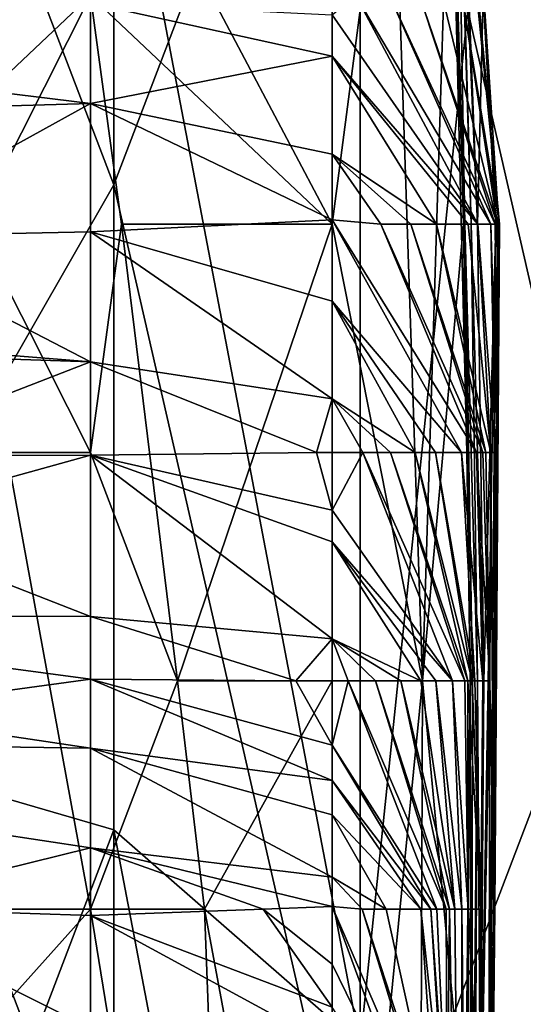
# Model space of a CAD drawing. Extents: x -161 to 11, y -10 to 160.
# Tile 389 of 499: x 0.98696 to 0.9961, y -0.28773 to -0.26984. Entities that reach past the tile are written whole.
import ezdxf

# ---------------------------------------------------------------- set-up
doc = ezdxf.new("R2010")
doc.units = 0
doc.header["$MEASUREMENT"] = 0
doc.layers.get('0').update_dxf_attribs({"linetype": 'CONTINUOUS'})

msp = doc.modelspace()

# ---------------------------------------------------------------- linework, layer by layer
for points in [[(0.993136, -0.241588, 0.264956), (0.993136, -0.288463, 0.264974), (0.988665, -0.265026, 0.264905)], [(0.993136, -0.288463, 0.264974), (0.993136, -0.241588, 0.264956), (0.997607, -0.245495, 0.265322)], [(0.997607, -0.245495, 0.265322), (0.997607, -0.288463, 0.265306), (0.993136, -0.288463, 0.264974)], [(0.988665, -0.265026, 0.264905), (0.975252, -0.280651, 0.264923), (0.979723, -0.26112, 0.264877)], [(0.988665, -0.26112, 0.379891), (0.984194, -0.26112, 0.381877), (0.988665, -0.272838, 0.379896)], [(0.984194, -0.280651, 0.381682), (0.988665, -0.272838, 0.379896), (0.984194, -0.26112, 0.381877)], [(0.988665, -0.272838, 0.379896), (0.993136, -0.26112, 0.37759), (0.988665, -0.26112, 0.379891)], [(0.988665, -0.272838, 0.379896), (0.993136, -0.29237, 0.377558), (0.993136, -0.26112, 0.37759)], [(0.997607, -0.280651, 0.374893), (0.997607, -0.265026, 0.374784), (0.993136, -0.26112, 0.37759)], [(0.993136, -0.26112, 0.37759), (0.993136, -0.29237, 0.377558), (0.997607, -0.280651, 0.374893)], [(0.988665, -0.265026, 0.264905), (0.988665, -0.284557, 0.264899), (0.975252, -0.280651, 0.264923)], [(0.993136, -0.288463, 0.264974), (0.988665, -0.284557, 0.264899), (0.988665, -0.265026, 0.264905)], [(0.992629, -0.26525, 0.268107), (0.98824, -0.26525, 0.270307), (0.992629, -0.27355, 0.268518)], [(0.98824, -0.26525, 0.270307), (0.98824, -0.2694, 0.270569), (0.992629, -0.27355, 0.268518)], [(0.992629, -0.27355, 0.268518), (0.993716, -0.26525, 0.266891), (0.992629, -0.26525, 0.268107)], [(0.992629, -0.27355, 0.268518), (0.994272, -0.281851, 0.266891), (0.993716, -0.26525, 0.266891)], [(0.994272, -0.281851, 0.266891), (0.994784, -0.26525, 0.263134), (0.993716, -0.26525, 0.266891)], [(0.995013, -0.27355, 0.263134), (0.994784, -0.26525, 0.263134), (0.994272, -0.281851, 0.266891)], [(0.994773, -0.26525, 0.251863), (0.994784, -0.26525, 0.263134), (0.995013, -0.27355, 0.263134)], [(0.995041, -0.27355, 0.236834), (0.994894, -0.26525, 0.22932), (0.994773, -0.26525, 0.251863)], [(0.995075, -0.2777, 0.25562), (0.994773, -0.26525, 0.251863), (0.995013, -0.27355, 0.263134)], [(0.995041, -0.27355, 0.236834), (0.994773, -0.26525, 0.251863), (0.995075, -0.2777, 0.25562)], [(0.995152, -0.27355, 0.225563), (0.994894, -0.26525, 0.22932), (0.995041, -0.27355, 0.236834)], [(0.994911, -0.26525, 0.214292), (0.994894, -0.26525, 0.22932), (0.995152, -0.27355, 0.225563)], [(0.994956, -0.26525, 0.206778), (0.994911, -0.26525, 0.214292), (0.995272, -0.27355, 0.214292)], [(0.995272, -0.27355, 0.214292), (0.994911, -0.26525, 0.214292), (0.995152, -0.27355, 0.225563)], [(0.995371, -0.2694, 0.199263), (0.994956, -0.26525, 0.206778), (0.995272, -0.27355, 0.214292)], [(0.98385, -0.268042, 0.165449), (0.98824, -0.269538, 0.154178), (0.97946, -0.270284, 0.150421)], [(0.98385, -0.27355, 0.270375), (0.98824, -0.2694, 0.270569), (0.98385, -0.2694, 0.269693)], [(0.98824, -0.2694, 0.270569), (0.98385, -0.27355, 0.270375), (0.986146, -0.27355, 0.270649)], [(0.98824, -0.2694, 0.270569), (0.986146, -0.27355, 0.270649), (0.98824, -0.2777, 0.271027)], [(0.98824, -0.2694, 0.270569), (0.98824, -0.2777, 0.271027), (0.988805, -0.27355, 0.270649)], [(0.988805, -0.27355, 0.270649), (0.992629, -0.27355, 0.268518), (0.98824, -0.2694, 0.270569)], [(0.992629, -0.269747, 0.157935), (0.993058, -0.2694, 0.161692), (0.995275, -0.27355, 0.157935)], [(0.993668, -0.2694, 0.165449), (0.995511, -0.27355, 0.165449), (0.993058, -0.2694, 0.161692)], [(0.995275, -0.27355, 0.157935), (0.993058, -0.2694, 0.161692), (0.995511, -0.27355, 0.165449)], [(0.994215, -0.2694, 0.169206), (0.995593, -0.27355, 0.169206), (0.993668, -0.2694, 0.165449)], [(0.995511, -0.27355, 0.165449), (0.993668, -0.2694, 0.165449), (0.995593, -0.27355, 0.169206)], [(0.994215, -0.2694, 0.169206), (0.994629, -0.2694, 0.172963), (0.995634, -0.27355, 0.172963)], [(0.995593, -0.27355, 0.169206), (0.994215, -0.2694, 0.169206), (0.995634, -0.27355, 0.172963)], [(0.994629, -0.2694, 0.172963), (0.99499, -0.2694, 0.176721), (0.995634, -0.27355, 0.172963)], [(0.995634, -0.27355, 0.172963), (0.99499, -0.2694, 0.176721), (0.99567, -0.27355, 0.184235)], [(0.99499, -0.2694, 0.176721), (0.995258, -0.2694, 0.184235), (0.99567, -0.27355, 0.184235)], [(0.995258, -0.2694, 0.184235), (0.995281, -0.2694, 0.187992), (0.99567, -0.27355, 0.184235)], [(0.995272, -0.27355, 0.214292), (0.995605, -0.27355, 0.195506), (0.995371, -0.2694, 0.199263)], [(0.995281, -0.2694, 0.187992), (0.995382, -0.2694, 0.195506), (0.995654, -0.27355, 0.191749)], [(0.99567, -0.27355, 0.184235), (0.995281, -0.2694, 0.187992), (0.995654, -0.27355, 0.191749)], [(0.995382, -0.2694, 0.195506), (0.995371, -0.2694, 0.199263), (0.995605, -0.27355, 0.195506)], [(0.995654, -0.27355, 0.191749), (0.995382, -0.2694, 0.195506), (0.995605, -0.27355, 0.195506)], [(0.97946, -0.270284, 0.150421), (0.98824, -0.269538, 0.154178), (0.98824, -0.271362, 0.142906)], [(0.992629, -0.269747, 0.157935), (0.992629, -0.270502, 0.154178), (0.98824, -0.269538, 0.154178)], [(0.98824, -0.269538, 0.154178), (0.992629, -0.270502, 0.154178), (0.98824, -0.271362, 0.142906)], [(0.992629, -0.270502, 0.154178), (0.992629, -0.269747, 0.157935), (0.995275, -0.27355, 0.157935)], [(0.98824, -0.271362, 0.142906), (0.98385, -0.271486, 0.142906), (0.97946, -0.270284, 0.150421)], [(0.992629, -0.270502, 0.154178), (0.992629, -0.272282, 0.142906), (0.98824, -0.271362, 0.142906)], [(0.995102, -0.27355, 0.154178), (0.992629, -0.270502, 0.154178), (0.995275, -0.27355, 0.157935)], [(0.994527, -0.27355, 0.146664), (0.992629, -0.270502, 0.154178), (0.995102, -0.27355, 0.154178)], [(0.992629, -0.272282, 0.142906), (0.992629, -0.270502, 0.154178), (0.994527, -0.27355, 0.146664)], [(0.98824, -0.271362, 0.142906), (0.98824, -0.273694, 0.127878), (0.98385, -0.273781, 0.127878)], [(0.98385, -0.271486, 0.142906), (0.98824, -0.271362, 0.142906), (0.98385, -0.273781, 0.127878)], [(0.98824, -0.271362, 0.142906), (0.992629, -0.272282, 0.142906), (0.992629, -0.273472, 0.135392)], [(0.98824, -0.273694, 0.127878), (0.98824, -0.271362, 0.142906), (0.992629, -0.273472, 0.135392)], [(0.992629, -0.273472, 0.135392), (0.992629, -0.272282, 0.142906), (0.993516, -0.27355, 0.139149)], [(0.994527, -0.27355, 0.146664), (0.99406, -0.27355, 0.142906), (0.992629, -0.272282, 0.142906)], [(0.992629, -0.272282, 0.142906), (0.99406, -0.27355, 0.142906), (0.993516, -0.27355, 0.139149)], [(0.988665, -0.272838, 0.379896), (0.984194, -0.280651, 0.381682), (0.988665, -0.29237, 0.379632)], [(0.988665, -0.272838, 0.379896), (0.988665, -0.29237, 0.379632), (0.993136, -0.29237, 0.377558)], [(0.986724, -0.2777, 0.270649), (0.98824, -0.2777, 0.271027), (0.986146, -0.27355, 0.270649)], [(0.992629, -0.273472, 0.135392), (0.992629, -0.274954, 0.127878), (0.98824, -0.273694, 0.127878)], [(0.98982, -0.281851, 0.270649), (0.988805, -0.27355, 0.270649), (0.98824, -0.2777, 0.271027)], [(0.98982, -0.281851, 0.270649), (0.992629, -0.27355, 0.268518), (0.988805, -0.27355, 0.270649)], [(0.992629, -0.27355, 0.268518), (0.98982, -0.281851, 0.270649), (0.992629, -0.281851, 0.268847)], [(0.993516, -0.27355, 0.139149), (0.995252, -0.2777, 0.139149), (0.992629, -0.273472, 0.135392)], [(0.994981, -0.2777, 0.131635), (0.992629, -0.273472, 0.135392), (0.995252, -0.2777, 0.139149)], [(0.992629, -0.274954, 0.127878), (0.992629, -0.273472, 0.135392), (0.994981, -0.2777, 0.131635)], [(0.992629, -0.281851, 0.268847), (0.994272, -0.281851, 0.266891), (0.992629, -0.27355, 0.268518)], [(0.99406, -0.27355, 0.142906), (0.995366, -0.2777, 0.142906), (0.993516, -0.27355, 0.139149)], [(0.995252, -0.2777, 0.139149), (0.993516, -0.27355, 0.139149), (0.995366, -0.2777, 0.142906)], [(0.99406, -0.27355, 0.142906), (0.994527, -0.27355, 0.146664), (0.995422, -0.2777, 0.146664)], [(0.995366, -0.2777, 0.142906), (0.99406, -0.27355, 0.142906), (0.995422, -0.2777, 0.146664)], [(0.995013, -0.27355, 0.263134), (0.994272, -0.281851, 0.266891), (0.995142, -0.281851, 0.263134)], [(0.994527, -0.27355, 0.146664), (0.995102, -0.27355, 0.154178), (0.995512, -0.2777, 0.154178)], [(0.995422, -0.2777, 0.146664), (0.994527, -0.27355, 0.146664), (0.995512, -0.2777, 0.154178)], [(0.995075, -0.2777, 0.25562), (0.995013, -0.27355, 0.263134), (0.995142, -0.281851, 0.263134)], [(0.995041, -0.27355, 0.236834), (0.995075, -0.2777, 0.25562), (0.995136, -0.281851, 0.251863)], [(0.99518, -0.281851, 0.240592), (0.995041, -0.27355, 0.236834), (0.995136, -0.281851, 0.251863)], [(0.995041, -0.27355, 0.236834), (0.995267, -0.281851, 0.22932), (0.995152, -0.27355, 0.225563)], [(0.995267, -0.281851, 0.22932), (0.995041, -0.27355, 0.236834), (0.99518, -0.281851, 0.240592)], [(0.995102, -0.27355, 0.154178), (0.995275, -0.27355, 0.157935), (0.995512, -0.2777, 0.154178)], [(0.995382, -0.281851, 0.214292), (0.995152, -0.27355, 0.225563), (0.995267, -0.281851, 0.22932)], [(0.995152, -0.27355, 0.225563), (0.995382, -0.281851, 0.214292), (0.995272, -0.27355, 0.214292)], [(0.995272, -0.27355, 0.214292), (0.995382, -0.281851, 0.214292), (0.995605, -0.27355, 0.195506)], [(0.995275, -0.27355, 0.157935), (0.995511, -0.27355, 0.165449), (0.995592, -0.2777, 0.161692)], [(0.995512, -0.2777, 0.154178), (0.995275, -0.27355, 0.157935), (0.995592, -0.2777, 0.161692)], [(0.995322, -0.290151, 0.214292), (0.995605, -0.27355, 0.195506), (0.995382, -0.281851, 0.214292)], [(0.995605, -0.27355, 0.195506), (0.995322, -0.290151, 0.214292), (0.995484, -0.290151, 0.195506)], [(0.995654, -0.27355, 0.191749), (0.995605, -0.27355, 0.195506), (0.995484, -0.290151, 0.195506)], [(0.995654, -0.27355, 0.191749), (0.995484, -0.290151, 0.195506), (0.99567, -0.27355, 0.184235)], [(0.995584, -0.286001, 0.176721), (0.99567, -0.27355, 0.184235), (0.995484, -0.290151, 0.195506)], [(0.995511, -0.27355, 0.165449), (0.995593, -0.27355, 0.169206), (0.995634, -0.2777, 0.169206)], [(0.995592, -0.2777, 0.161692), (0.995511, -0.27355, 0.165449), (0.995634, -0.2777, 0.169206)], [(0.99567, -0.27355, 0.184235), (0.995584, -0.286001, 0.176721), (0.995634, -0.27355, 0.172963)], [(0.995634, -0.2777, 0.169206), (0.995634, -0.27355, 0.172963), (0.995584, -0.286001, 0.176721)], [(0.995593, -0.27355, 0.169206), (0.995634, -0.27355, 0.172963), (0.995634, -0.2777, 0.169206)], [(0.98385, -0.273781, 0.127878), (0.98824, -0.273694, 0.127878), (0.98824, -0.276055, 0.112849)], [(0.992629, -0.276724, 0.116607), (0.98824, -0.273694, 0.127878), (0.992629, -0.274954, 0.127878)], [(0.98824, -0.273694, 0.127878), (0.992629, -0.276724, 0.116607), (0.98824, -0.276055, 0.112849)], [(0.966291, -0.274285, 0.124121), (0.98385, -0.273781, 0.127878), (0.98824, -0.276055, 0.112849)], [(0.970681, -0.275466, 0.116607), (0.966291, -0.274285, 0.124121), (0.98824, -0.276055, 0.112849)], [(0.994981, -0.2777, 0.131635), (0.994505, -0.2777, 0.124121), (0.992629, -0.274954, 0.127878)], [(0.994505, -0.2777, 0.124121), (0.99414, -0.2777, 0.120364), (0.992629, -0.274954, 0.127878)], [(0.99414, -0.2777, 0.120364), (0.992629, -0.276724, 0.116607), (0.992629, -0.274954, 0.127878)], [(0.98824, -0.276055, 0.112849), (0.98385, -0.277757, 0.101578), (0.970681, -0.275466, 0.116607)], [(0.98385, -0.277757, 0.101578), (0.98824, -0.276055, 0.112849), (0.98824, -0.277751, 0.101578)], [(0.98824, -0.276055, 0.112849), (0.992343, -0.2777, 0.109092), (0.98824, -0.277751, 0.101578)], [(0.992343, -0.2777, 0.109092), (0.98824, -0.276055, 0.112849), (0.992629, -0.276724, 0.116607)], [(0.992343, -0.2777, 0.109092), (0.992629, -0.276724, 0.116607), (0.993184, -0.2777, 0.112849)], [(0.99414, -0.2777, 0.120364), (0.993691, -0.2777, 0.116607), (0.992629, -0.276724, 0.116607)], [(0.993184, -0.2777, 0.112849), (0.992629, -0.276724, 0.116607), (0.993691, -0.2777, 0.116607)], [(0.98824, -0.277751, 0.101578), (0.98385, -0.278967, 0.094064), (0.98385, -0.277757, 0.101578)], [(0.98385, -0.278967, 0.094064), (0.98824, -0.277751, 0.101578), (0.98824, -0.280681, 0.082792)], [(0.985053, -0.286001, 0.270649), (0.98824, -0.286001, 0.271618), (0.986724, -0.2777, 0.270649)], [(0.98824, -0.2777, 0.271027), (0.986724, -0.2777, 0.270649), (0.98824, -0.286001, 0.271618)], [(0.992343, -0.2777, 0.109092), (0.992629, -0.278747, 0.105335), (0.98824, -0.277751, 0.101578)], [(0.98824, -0.286001, 0.271618), (0.98982, -0.281851, 0.270649), (0.98824, -0.2777, 0.271027)], [(0.992629, -0.278747, 0.105335), (0.992629, -0.279328, 0.101578), (0.98824, -0.277751, 0.101578)], [(0.992629, -0.28109, 0.090307), (0.98824, -0.277751, 0.101578), (0.992629, -0.279328, 0.101578)], [(0.98824, -0.277751, 0.101578), (0.992629, -0.28109, 0.090307), (0.98824, -0.280681, 0.082792)], [(0.992343, -0.2777, 0.109092), (0.993184, -0.2777, 0.112849), (0.992629, -0.278747, 0.105335)], [(0.992629, -0.278747, 0.105335), (0.993184, -0.2777, 0.112849), (0.994818, -0.281851, 0.109092)], [(0.994818, -0.281851, 0.109092), (0.993184, -0.2777, 0.112849), (0.995041, -0.281851, 0.116607)], [(0.993184, -0.2777, 0.112849), (0.993691, -0.2777, 0.116607), (0.995041, -0.281851, 0.116607)], [(0.993691, -0.2777, 0.116607), (0.99414, -0.2777, 0.120364), (0.995093, -0.281851, 0.120364)], [(0.995041, -0.281851, 0.116607), (0.993691, -0.2777, 0.116607), (0.995093, -0.281851, 0.120364)], [(0.99414, -0.2777, 0.120364), (0.994505, -0.2777, 0.124121), (0.995172, -0.281851, 0.124121)], [(0.995093, -0.281851, 0.120364), (0.99414, -0.2777, 0.120364), (0.995172, -0.281851, 0.124121)], [(0.994505, -0.2777, 0.124121), (0.994981, -0.2777, 0.131635), (0.995219, -0.281851, 0.127878)], [(0.995172, -0.281851, 0.124121), (0.994505, -0.2777, 0.124121), (0.995219, -0.281851, 0.127878)], [(0.994981, -0.2777, 0.131635), (0.995252, -0.2777, 0.139149), (0.995364, -0.281851, 0.135392)], [(0.995219, -0.281851, 0.127878), (0.994981, -0.2777, 0.131635), (0.995364, -0.281851, 0.135392)], [(0.995136, -0.281851, 0.251863), (0.995075, -0.2777, 0.25562), (0.995142, -0.281851, 0.263134)], [(0.995366, -0.2777, 0.142906), (0.995496, -0.281851, 0.146664), (0.995252, -0.2777, 0.139149)], [(0.995364, -0.281851, 0.135392), (0.995252, -0.2777, 0.139149), (0.995496, -0.281851, 0.146664)], [(0.995366, -0.2777, 0.142906), (0.995422, -0.2777, 0.146664), (0.995496, -0.281851, 0.146664)], [(0.995512, -0.2777, 0.154178), (0.995496, -0.281851, 0.146664), (0.995422, -0.2777, 0.146664)], [(0.995512, -0.2777, 0.154178), (0.995563, -0.286001, 0.161692), (0.995496, -0.281851, 0.146664)], [(0.995512, -0.2777, 0.154178), (0.995592, -0.2777, 0.161692), (0.995563, -0.286001, 0.161692)], [(0.995592, -0.2777, 0.161692), (0.995634, -0.2777, 0.169206), (0.995563, -0.286001, 0.161692)], [(0.995563, -0.286001, 0.161692), (0.995634, -0.2777, 0.169206), (0.995584, -0.286001, 0.176721)], [(0.992629, -0.279328, 0.101578), (0.992629, -0.278747, 0.105335), (0.994818, -0.281851, 0.109092)], [(0.98385, -0.278967, 0.094064), (0.98824, -0.280681, 0.082792), (0.97946, -0.280648, 0.082792)], [(0.994511, -0.281851, 0.101578), (0.992629, -0.279328, 0.101578), (0.994818, -0.281851, 0.109092)], [(0.994241, -0.281851, 0.097821), (0.992629, -0.279328, 0.101578), (0.994511, -0.281851, 0.101578)], [(0.994241, -0.281851, 0.097821), (0.992629, -0.28109, 0.090307), (0.992629, -0.279328, 0.101578)], [(0.988665, -0.284557, 0.264899), (0.979723, -0.307995, 0.264714), (0.975252, -0.280651, 0.264923)], [(0.98824, -0.280681, 0.082792), (0.98824, -0.281821, 0.075278), (0.97946, -0.280648, 0.082792)], [(0.98385, -0.282419, 0.071521), (0.97946, -0.280648, 0.082792), (0.98824, -0.281821, 0.075278)], [(0.984194, -0.280651, 0.381682), (0.984194, -0.288463, 0.381523), (0.988665, -0.29237, 0.379632)], [(0.992629, -0.28109, 0.090307), (0.991969, -0.281851, 0.082792), (0.98824, -0.280681, 0.082792)], [(0.98824, -0.280681, 0.082792), (0.991969, -0.281851, 0.082792), (0.98824, -0.281821, 0.075278)], [(0.993136, -0.29237, 0.377558), (0.999104, -0.300182, 0.373831), (0.997607, -0.280651, 0.374893)], [(0.992923, -0.281851, 0.08655), (0.991969, -0.281851, 0.082792), (0.992629, -0.28109, 0.090307)], [(0.993875, -0.281851, 0.094064), (0.992629, -0.28109, 0.090307), (0.994241, -0.281851, 0.097821)], [(0.993875, -0.281851, 0.094064), (0.993419, -0.281851, 0.090307), (0.992629, -0.28109, 0.090307)], [(0.992629, -0.28109, 0.090307), (0.993419, -0.281851, 0.090307), (0.992923, -0.281851, 0.08655)], [(0.98824, -0.281821, 0.075278), (0.98824, -0.283077, 0.067764), (0.98385, -0.282419, 0.071521)], [(0.991969, -0.281851, 0.082792), (0.992629, -0.283022, 0.079035), (0.98824, -0.281821, 0.075278)], [(0.992629, -0.283663, 0.075278), (0.98824, -0.281821, 0.075278), (0.992629, -0.283022, 0.079035)], [(0.98824, -0.281821, 0.075278), (0.992629, -0.283663, 0.075278), (0.98824, -0.283077, 0.067764)], [(0.98982, -0.281851, 0.270649), (0.98824, -0.286001, 0.271618), (0.990313, -0.286001, 0.270649)], [(0.990313, -0.286001, 0.270649), (0.992629, -0.281851, 0.268847), (0.98982, -0.281851, 0.270649)], [(0.992629, -0.281851, 0.268847), (0.990313, -0.286001, 0.270649), (0.992629, -0.298451, 0.26911)], [(0.991969, -0.281851, 0.082792), (0.992923, -0.281851, 0.08655), (0.992629, -0.283022, 0.079035)], [(0.992629, -0.283022, 0.079035), (0.992923, -0.281851, 0.08655), (0.994528, -0.286001, 0.082792)], [(0.994272, -0.281851, 0.266891), (0.992629, -0.281851, 0.268847), (0.992629, -0.298451, 0.26911)], [(0.994272, -0.281851, 0.266891), (0.992629, -0.298451, 0.26911), (0.994211, -0.298451, 0.266891)], [(0.992923, -0.281851, 0.08655), (0.993419, -0.281851, 0.090307), (0.994702, -0.286001, 0.090307)], [(0.994528, -0.286001, 0.082792), (0.992923, -0.281851, 0.08655), (0.994702, -0.286001, 0.090307)], [(0.993419, -0.281851, 0.090307), (0.993875, -0.281851, 0.094064), (0.994763, -0.286001, 0.094064)], [(0.994702, -0.286001, 0.090307), (0.993419, -0.281851, 0.090307), (0.994763, -0.286001, 0.094064)], [(0.993875, -0.281851, 0.094064), (0.994241, -0.281851, 0.097821), (0.994857, -0.286001, 0.097821)], [(0.994763, -0.286001, 0.094064), (0.993875, -0.281851, 0.094064), (0.994857, -0.286001, 0.097821)], [(0.995053, -0.290151, 0.263134), (0.994272, -0.281851, 0.266891), (0.994211, -0.298451, 0.266891)], [(0.994241, -0.281851, 0.097821), (0.994511, -0.281851, 0.101578), (0.994857, -0.286001, 0.097821)], [(0.995053, -0.290151, 0.263134), (0.995142, -0.281851, 0.263134), (0.994272, -0.281851, 0.266891)], [(0.994511, -0.281851, 0.101578), (0.994818, -0.281851, 0.109092), (0.994984, -0.286001, 0.105335)], [(0.994857, -0.286001, 0.097821), (0.994511, -0.281851, 0.101578), (0.994984, -0.286001, 0.105335)], [(0.995041, -0.281851, 0.116607), (0.995098, -0.286001, 0.112849), (0.994818, -0.281851, 0.109092)], [(0.994984, -0.286001, 0.105335), (0.994818, -0.281851, 0.109092), (0.995098, -0.286001, 0.112849)], [(0.995136, -0.281851, 0.251863), (0.995053, -0.290151, 0.263134), (0.994935, -0.302601, 0.259377)], [(0.99516, -0.294301, 0.233077), (0.995136, -0.281851, 0.251863), (0.994935, -0.302601, 0.259377)], [(0.995093, -0.281851, 0.120364), (0.995098, -0.286001, 0.112849), (0.995041, -0.281851, 0.116607)], [(0.995142, -0.281851, 0.263134), (0.995053, -0.290151, 0.263134), (0.995136, -0.281851, 0.251863)], [(0.995098, -0.286001, 0.112849), (0.995093, -0.281851, 0.120364), (0.995329, -0.286001, 0.131635)], [(0.995172, -0.281851, 0.124121), (0.995329, -0.286001, 0.131635), (0.995093, -0.281851, 0.120364)], [(0.995136, -0.281851, 0.251863), (0.99516, -0.294301, 0.233077), (0.99518, -0.281851, 0.240592)], [(0.995267, -0.281851, 0.22932), (0.99518, -0.281851, 0.240592), (0.99516, -0.294301, 0.233077)], [(0.995267, -0.281851, 0.22932), (0.99516, -0.294301, 0.233077), (0.995167, -0.302601, 0.221806)], [(0.995322, -0.290151, 0.214292), (0.995267, -0.281851, 0.22932), (0.995167, -0.302601, 0.221806)], [(0.995172, -0.281851, 0.124121), (0.995219, -0.281851, 0.127878), (0.995329, -0.286001, 0.131635)], [(0.995219, -0.281851, 0.127878), (0.995364, -0.281851, 0.135392), (0.995329, -0.286001, 0.131635)], [(0.995267, -0.281851, 0.22932), (0.995322, -0.290151, 0.214292), (0.995382, -0.281851, 0.214292)], [(0.995496, -0.281851, 0.146664), (0.995476, -0.290151, 0.150421), (0.995329, -0.290151, 0.131635)], [(0.995364, -0.281851, 0.135392), (0.995496, -0.281851, 0.146664), (0.995329, -0.290151, 0.131635)], [(0.995329, -0.286001, 0.131635), (0.995364, -0.281851, 0.135392), (0.995329, -0.290151, 0.131635)], [(0.995563, -0.286001, 0.161692), (0.995476, -0.290151, 0.150421), (0.995496, -0.281851, 0.146664)], [(0.975071, -0.282889, 0.067764), (0.98385, -0.282419, 0.071521), (0.98824, -0.283077, 0.067764)], [(0.98824, -0.283077, 0.067764), (0.98824, -0.284886, 0.056493), (0.975071, -0.282889, 0.067764)], [(0.975071, -0.282889, 0.067764), (0.98824, -0.284886, 0.056493), (0.98385, -0.285972, 0.048978)], [(0.992629, -0.283663, 0.075278), (0.992629, -0.283022, 0.079035), (0.994419, -0.286001, 0.079035)], [(0.994528, -0.286001, 0.082792), (0.994419, -0.286001, 0.079035), (0.992629, -0.283022, 0.079035)], [(0.992629, -0.283663, 0.075278), (0.992629, -0.284285, 0.071521), (0.98824, -0.283077, 0.067764)], [(0.992629, -0.285422, 0.064007), (0.98824, -0.283077, 0.067764), (0.992629, -0.284285, 0.071521)], [(0.98824, -0.283077, 0.067764), (0.992629, -0.285422, 0.064007), (0.98824, -0.284886, 0.056493)], [(0.994419, -0.286001, 0.079035), (0.994242, -0.286001, 0.075278), (0.992629, -0.283663, 0.075278)], [(0.992629, -0.283663, 0.075278), (0.994242, -0.286001, 0.075278), (0.992629, -0.284285, 0.071521)], [(0.994242, -0.286001, 0.075278), (0.993612, -0.286001, 0.067764), (0.992629, -0.284285, 0.071521)], [(0.993612, -0.286001, 0.067764), (0.992629, -0.285422, 0.064007), (0.992629, -0.284285, 0.071521)], [(0.993136, -0.307995, 0.264864), (0.979723, -0.307995, 0.264714), (0.988665, -0.284557, 0.264899)], [(0.988665, -0.284557, 0.264899), (0.993136, -0.288463, 0.264974), (0.993136, -0.307995, 0.264864)], [(0.98385, -0.285972, 0.048978), (0.98824, -0.284886, 0.056493), (0.98824, -0.286114, 0.048978)], [(0.992629, -0.28595, 0.06025), (0.991379, -0.286001, 0.056493), (0.98824, -0.284886, 0.056493)], [(0.98824, -0.284886, 0.056493), (0.991379, -0.286001, 0.056493), (0.98824, -0.286114, 0.048978)], [(0.992629, -0.285422, 0.064007), (0.992629, -0.28595, 0.06025), (0.98824, -0.284886, 0.056493)], [(0.993177, -0.286001, 0.064007), (0.992629, -0.285422, 0.064007), (0.993612, -0.286001, 0.067764)], [(0.992629, -0.28595, 0.06025), (0.992629, -0.285422, 0.064007), (0.993177, -0.286001, 0.064007)], [(0.98824, -0.286114, 0.048978), (0.98824, -0.288162, 0.037707), (0.98385, -0.285972, 0.048978)], [(0.98385, -0.287944, 0.037707), (0.98385, -0.285972, 0.048978), (0.98824, -0.288162, 0.037707)], [(0.984521, -0.290151, 0.270649), (0.98824, -0.286001, 0.271618), (0.985053, -0.286001, 0.270649)], [(0.98824, -0.286001, 0.271618), (0.984521, -0.290151, 0.270649), (0.98824, -0.298451, 0.27187)], [(0.991379, -0.286001, 0.056493), (0.992629, -0.287781, 0.052735), (0.98824, -0.286114, 0.048978)], [(0.990313, -0.286001, 0.270649), (0.98824, -0.286001, 0.271618), (0.990936, -0.302601, 0.270649)], [(0.98824, -0.286001, 0.271618), (0.98824, -0.298451, 0.27187), (0.990936, -0.302601, 0.270649)], [(0.990936, -0.302601, 0.270649), (0.992629, -0.298451, 0.26911), (0.990313, -0.286001, 0.270649)], [(0.992629, -0.28595, 0.06025), (0.992629, -0.286998, 0.056493), (0.991379, -0.286001, 0.056493)], [(0.991379, -0.286001, 0.056493), (0.992629, -0.286998, 0.056493), (0.992629, -0.287781, 0.052735)], [(0.993177, -0.286001, 0.064007), (0.994441, -0.290151, 0.064007), (0.992629, -0.28595, 0.06025)], [(0.994168, -0.290151, 0.056493), (0.992629, -0.28595, 0.06025), (0.994441, -0.290151, 0.064007)], [(0.992629, -0.286998, 0.056493), (0.992629, -0.28595, 0.06025), (0.994168, -0.290151, 0.056493)], [(0.993177, -0.286001, 0.064007), (0.993612, -0.286001, 0.067764), (0.994525, -0.290151, 0.067764)], [(0.994441, -0.290151, 0.064007), (0.993177, -0.286001, 0.064007), (0.994525, -0.290151, 0.067764)], [(0.994525, -0.290151, 0.067764), (0.993612, -0.286001, 0.067764), (0.994242, -0.286001, 0.075278)], [(0.994419, -0.286001, 0.079035), (0.994681, -0.290151, 0.075278), (0.994242, -0.286001, 0.075278)], [(0.994525, -0.290151, 0.067764), (0.994242, -0.286001, 0.075278), (0.994681, -0.290151, 0.075278)], [(0.994718, -0.290151, 0.08655), (0.994419, -0.286001, 0.079035), (0.994528, -0.286001, 0.082792)], [(0.994681, -0.290151, 0.075278), (0.994419, -0.286001, 0.079035), (0.994718, -0.290151, 0.08655)], [(0.994528, -0.286001, 0.082792), (0.994702, -0.286001, 0.090307), (0.994718, -0.290151, 0.08655)], [(0.994763, -0.286001, 0.094064), (0.994718, -0.290151, 0.08655), (0.994702, -0.286001, 0.090307)], [(0.994763, -0.286001, 0.094064), (0.994984, -0.298451, 0.101578), (0.994718, -0.290151, 0.08655)], [(0.994763, -0.286001, 0.094064), (0.994857, -0.286001, 0.097821), (0.994984, -0.298451, 0.101578)], [(0.994857, -0.286001, 0.097821), (0.994984, -0.286001, 0.105335), (0.994984, -0.298451, 0.101578)], [(0.994984, -0.286001, 0.105335), (0.995098, -0.286001, 0.112849), (0.995076, -0.294301, 0.112849)], [(0.994984, -0.286001, 0.105335), (0.995076, -0.294301, 0.112849), (0.994984, -0.298451, 0.101578)], [(0.995098, -0.286001, 0.112849), (0.995197, -0.306751, 0.135392), (0.995076, -0.294301, 0.112849)], [(0.995329, -0.290151, 0.131635), (0.995098, -0.286001, 0.112849), (0.995329, -0.286001, 0.131635)], [(0.995197, -0.306751, 0.135392), (0.995098, -0.286001, 0.112849), (0.995329, -0.290151, 0.131635)], [(0.995476, -0.290151, 0.150421), (0.995563, -0.286001, 0.161692), (0.995346, -0.302601, 0.157935)], [(0.995346, -0.302601, 0.157935), (0.995563, -0.286001, 0.161692), (0.995412, -0.302601, 0.172963)], [(0.995484, -0.290151, 0.195506), (0.99537, -0.302601, 0.187992), (0.995584, -0.286001, 0.176721)], [(0.995412, -0.302601, 0.172963), (0.995584, -0.286001, 0.176721), (0.99537, -0.302601, 0.187992)], [(0.995584, -0.286001, 0.176721), (0.995412, -0.302601, 0.172963), (0.995563, -0.286001, 0.161692)], [(0.992629, -0.287781, 0.052735), (0.992629, -0.288501, 0.048978), (0.98824, -0.286114, 0.048978)], [(0.98824, -0.286114, 0.048978), (0.992629, -0.288501, 0.048978), (0.98824, -0.288162, 0.037707)], [(0.992629, -0.287781, 0.052735), (0.992629, -0.286998, 0.056493), (0.994168, -0.290151, 0.056493)]]:
    msp.add_3dface(points)

doc.saveas('drawing.dxf')
